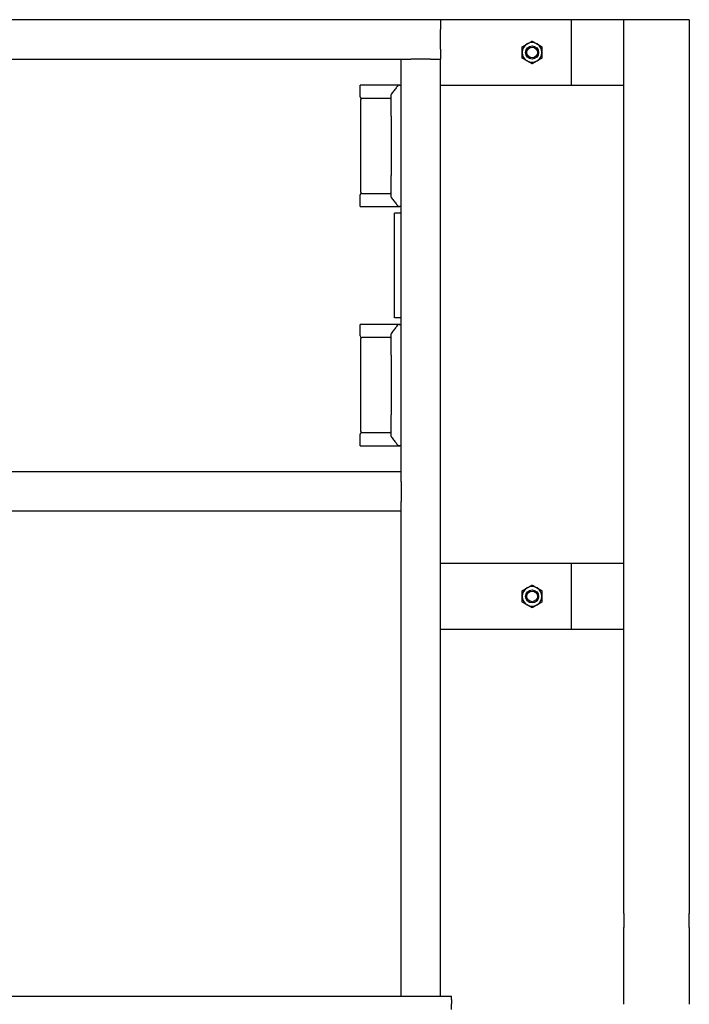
# Model space of a CAD drawing. Header units: inches. Extents: x 36 to 1719, y -84 to 1122.
# Tile 389 of 550: x 1055 to 1080, y 354 to 392. Entities that reach past the tile are written whole.
import ezdxf

# ---------------------------------------------------------------- set-up
doc = ezdxf.new("R2010")
doc.units = ezdxf.units.IN
doc.header["$LTSCALE"] = 48
doc.header["$MEASUREMENT"] = 0
doc.layers.add('Visible (ANSI)', color=7, linetype='Continuous', lineweight=30)

msp = doc.modelspace()

# ---------------------------------------------------------------- linework, layer by layer
at = {"layer": 'Visible (ANSI)'}
for p, q in [((1070.74768, 391.98443), (1031.24768, 391.98443)), ((1075.74768, 391.98443), (1070.74768, 391.98443)), ((1070.74768, 391.98443), (1070.74768, 391.60943)), ((1077.74768, 391.98443), (1075.74768, 391.98443)), ((1075.74768, 389.48443), (1075.74768, 391.98443)), ((1080.24768, 391.98443), (1077.74768, 391.98443)), ((1077.74768, 357.88976), (1077.74768, 391.98443)), ((1077.74768, 389.48443), (1077.74768, 391.98443)), ((1080.24768, 391.98443), (1080.24768, 357.88976)), ((1070.74768, 390.85943), (1070.74768, 391.60943)), ((1070.74768, 390.85943), (1070.74768, 390.48443)), ((1032.74768, 390.48443), (1069.24768, 390.48443)), ((1069.24768, 374.73443), (1069.24768, 390.48443)), ((1069.24768, 390.48443), (1069.62268, 390.48443)), ((1070.37268, 390.48443), (1069.62268, 390.48443)), ((1070.37268, 390.48443), (1070.74768, 390.48443)), ((1070.74768, 354.73443), (1070.74768, 390.48443)), ((1067.681, 389.04693), (1067.681, 389.48443)), ((1069.13622, 389.48443), (1067.681, 389.48443)), ((1068.87268, 388.30687), (1068.87268, 389.13095)), ((1069.13622, 389.48443), (1069.15262, 389.48443)), ((1069.20411, 389.48443), (1069.15262, 389.48443)), ((1069.20411, 389.48443), (1069.24768, 389.48443)), ((1070.74768, 389.48443), (1075.74768, 389.48443)), ((1075.74768, 389.48443), (1077.74768, 389.48443)), ((1067.71225, 385.40109), (1067.71225, 388.94276)), ((1068.58417, 388.98443), (1067.7435, 388.98443)), ((1068.83102, 388.98443), (1068.58417, 388.98443)), ((1068.87268, 388.30687), (1068.87268, 386.03698)), ((1068.87268, 385.2129), (1068.87268, 386.03698)), ((1067.681, 384.85943), (1067.681, 385.29693)), ((1067.7435, 385.35943), (1068.58417, 385.35943)), ((1068.58417, 385.35943), (1068.83102, 385.35943)), ((1067.681, 384.85943), (1069.13622, 384.85943)), ((1069.15262, 384.85943), (1069.13622, 384.85943)), ((1069.15262, 384.85943), (1069.20411, 384.85943)), ((1069.24768, 384.85943), (1069.20411, 384.85943)), ((1069.24768, 384.60943), (1068.99768, 384.60943)), ((1068.99768, 380.60943), (1068.99768, 384.60943)), ((1069.24768, 380.60943), (1068.99768, 380.60943)), ((1067.681, 379.92193), (1067.681, 380.35943)), ((1069.13622, 380.35943), (1067.681, 380.35943)), ((1069.13622, 380.35943), (1069.15262, 380.35943)), ((1069.20411, 380.35943), (1069.15262, 380.35943)), ((1069.20411, 380.35943), (1069.24768, 380.35943)), ((1067.71225, 376.27609), (1067.71225, 379.81776)), ((1068.58417, 379.85943), (1067.7435, 379.85943)), ((1068.83102, 379.85943), (1068.58417, 379.85943)), ((1068.87268, 379.18187), (1068.87268, 380.00595)), ((1068.87268, 379.18187), (1068.87268, 376.91198)), ((1068.87268, 376.0879), (1068.87268, 376.91198)), ((1067.681, 375.73443), (1067.681, 376.17193)), ((1067.7435, 376.23443), (1068.58417, 376.23443)), ((1068.58417, 376.23443), (1068.83102, 376.23443)), ((1067.681, 375.73443), (1069.13622, 375.73443)), ((1069.15262, 375.73443), (1069.13622, 375.73443)), ((1069.15262, 375.73443), (1069.20411, 375.73443)), ((1069.24768, 375.73443), (1069.20411, 375.73443)), ((1069.24768, 374.73443), (1032.74768, 374.73443)), ((1069.24768, 374.35943), (1069.24768, 374.73443)), ((1069.24768, 374.35943), (1069.24768, 373.60943)), ((1069.24768, 373.23443), (1069.24768, 373.60943)), ((1069.24768, 373.23443), (1032.74768, 373.23443)), ((1069.24768, 354.73443), (1069.24768, 373.23443)), ((1075.74768, 371.23443), (1070.74768, 371.23443)), ((1077.74768, 371.23443), (1075.74768, 371.23443)), ((1075.74768, 368.73443), (1075.74768, 371.23443)), ((1077.74768, 368.73443), (1077.74768, 371.23443)), ((1070.74768, 368.73443), (1075.74768, 368.73443)), ((1075.74768, 368.73443), (1077.74768, 368.73443)), ((1077.74768, 357.88976), (1077.74768, 357.35943)), ((1080.24768, 357.35943), (1080.24768, 357.88976)), ((1077.74768, 354.68893), (1077.74768, 357.35943)), ((1080.24768, 357.35943), (1080.24768, 354.68893)), ((1026.16768, 354.73443), (1071.16768, 354.73443)), ((1071.16768, 354.61341), (1071.16768, 354.73443)), ((1071.16768, 354.61341), (1071.16768, 354.44426)), ((1077.74768, 354.42377), (1077.74768, 354.68893)), ((1080.24768, 354.68893), (1080.24768, 354.42377)), ((1071.16768, 354.22832), (1071.16768, 354.44426))]:
    msp.add_line(p, q, dxfattribs=at)
for centre, radius in [((1074.24768, 390.73443), 0.25014), ((1074.24768, 390.73443), 0.25), ((1074.24768, 390.73443), 0.20281), ((1074.24768, 369.98443), 0.25014), ((1074.24768, 369.98443), 0.25), ((1074.24768, 369.98443), 0.20281)]:
    msp.add_circle(centre, radius, dxfattribs=at)
for centre, radius, start, end in [((1074.24768, 390.73443), 0.375, 120, 180), ((1074.24768, 390.73443), 0.375, 60, 120), ((1074.24768, 390.73443), 0.375, 0, 60), ((1074.24768, 390.73443), 0.375, 180, 240), ((1074.24768, 390.73443), 0.375, 300, 0), ((1074.24768, 390.73443), 0.375, 240, 300), ((1068.91435, 389.13095), 0.04167, 142.241974, 180), ((1069.15262, 389.44276), 0.04167, 90, 142.9307), ((1067.7435, 389.04693), 0.0625, 180, 270), ((1067.75392, 388.94276), 0.04167, 90, 180), ((1068.83102, 389.02609), 0.04167, 270, 0), ((1067.75392, 385.40109), 0.04167, 180, 270), ((1067.7435, 385.29693), 0.0625, 90, 180), ((1068.83102, 385.31776), 0.04167, 0, 90), ((1068.91435, 385.2129), 0.04167, 180, 217.758026), ((1069.15262, 384.90109), 0.04167, 217.0693, 270), ((1069.15262, 380.31776), 0.04167, 90, 142.9307), ((1067.7435, 379.92193), 0.0625, 180, 270), ((1067.75392, 379.81776), 0.04167, 90, 180), ((1068.83102, 379.90109), 0.04167, 270, 0), ((1068.91435, 380.00595), 0.04167, 142.241974, 180), ((1067.7435, 376.17193), 0.0625, 90, 180), ((1067.75392, 376.27609), 0.04167, 180, 270), ((1068.83102, 376.19276), 0.04167, 0, 90), ((1068.91435, 376.0879), 0.04167, 180, 217.758026), ((1069.15262, 375.77609), 0.04167, 217.0693, 270), ((1074.24768, 369.98443), 0.375, 60, 120), ((1074.24768, 369.98443), 0.375, 120, 180), ((1074.24768, 369.98443), 0.375, 180, 240), ((1074.24768, 369.98443), 0.375, 0, 60), ((1074.24768, 369.98443), 0.375, 300, 0), ((1074.24768, 369.98443), 0.375, 240, 300)]:
    msp.add_arc(centre, radius, start, end, dxfattribs=at)
for points in [[(1073.87268, 390.95093), (1073.97316, 391.00895), (1074.06018, 391.05919)], [(1074.06018, 391.05919), (1074.1472, 391.10943), (1074.24768, 391.16744)], [(1074.24768, 391.16744), (1074.34816, 391.10943), (1074.43518, 391.05919)], [(1074.43518, 391.05919), (1074.5222, 391.00895), (1074.62268, 390.95093)], [(1073.87268, 390.73443), (1073.87268, 390.83491), (1073.87268, 390.95093)], [(1073.87268, 390.51792), (1073.87268, 390.63395), (1073.87268, 390.73443)], [(1074.62268, 390.95093), (1074.62268, 390.83491), (1074.62268, 390.73443)], [(1074.62268, 390.73443), (1074.62268, 390.63395), (1074.62268, 390.51792)], [(1074.06018, 390.40967), (1073.97316, 390.45991), (1073.87268, 390.51792)], [(1074.24768, 390.30141), (1074.1472, 390.35943), (1074.06018, 390.40967)], [(1074.43518, 390.40967), (1074.34816, 390.35943), (1074.24768, 390.30141)], [(1074.62268, 390.51792), (1074.5222, 390.45991), (1074.43518, 390.40967)], [(1074.06018, 370.30919), (1074.1472, 370.35943), (1074.24768, 370.41744)], [(1074.24768, 370.41744), (1074.34816, 370.35943), (1074.43518, 370.30919)], [(1073.87268, 370.20093), (1073.97316, 370.25895), (1074.06018, 370.30919)], [(1073.87268, 369.98443), (1073.87268, 370.08491), (1073.87268, 370.20093)], [(1073.87268, 369.76792), (1073.87268, 369.88395), (1073.87268, 369.98443)], [(1074.43518, 370.30919), (1074.5222, 370.25895), (1074.62268, 370.20093)], [(1074.62268, 370.20093), (1074.62268, 370.08491), (1074.62268, 369.98443)], [(1074.62268, 369.98443), (1074.62268, 369.88395), (1074.62268, 369.76792)], [(1074.06018, 369.65967), (1073.97316, 369.70991), (1073.87268, 369.76792)], [(1074.24768, 369.55141), (1074.1472, 369.60943), (1074.06018, 369.65967)], [(1074.43518, 369.65967), (1074.34816, 369.60943), (1074.24768, 369.55141)], [(1074.62268, 369.76792), (1074.5222, 369.70991), (1074.43518, 369.65967)]]:
    msp.add_rational_spline(points, [1, 1.0379548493, 1], degree=2, dxfattribs=at)
for points, knots in [([(1069.11937, 389.46788), (1069.10573, 389.44982), (1069.09148, 389.43098), (1069.06198, 389.39207), (1069.04673, 389.37201), (1069.01545, 389.33093), (1068.99941, 389.30991), (1068.96669, 389.26714), (1068.95, 389.24539), (1068.91609, 389.20132), (1068.89886, 389.179), (1068.88141, 389.15647)], [0.39491662, 0.39491662, 0.39491662, 0.39491662, 0.6293434, 0.6293434, 0.86377019, 0.86377019, 1.09819697, 1.09819697, 1.33262375, 1.33262375, 1.56705053, 1.56705053, 1.56705053, 1.56705053]), ([(1069.17298, 389.47105), (1069.17302, 389.47108), (1069.17305, 389.47112), (1069.17696, 389.47516), (1069.18156, 389.47838), (1069.19163, 389.48291), (1069.197, 389.48418), (1069.20244, 389.4844)], [-0.0004125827, -0.0004125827, -0.0004125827, -0.0004125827, 0, 0, 0.0423918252, 0.0423918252, 0.0842937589, 0.0842937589, 0.0842937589, 0.0842937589]), ([(1068.88141, 385.18739), (1068.89886, 385.16485), (1068.91609, 385.14253), (1068.95, 385.09846), (1068.96669, 385.07671), (1068.99941, 385.03394), (1069.01545, 385.01293), (1069.04673, 384.97185), (1069.06198, 384.95178), (1069.09148, 384.91288), (1069.10573, 384.89403), (1069.11937, 384.87598)], [0.61128923, 0.61128923, 0.61128923, 0.61128923, 0.84571601, 0.84571601, 1.0801428, 1.0801428, 1.31456958, 1.31456958, 1.54899636, 1.54899636, 1.78342314, 1.78342314, 1.78342314, 1.78342314]), ([(1069.17298, 384.87281), (1069.17302, 384.87277), (1069.17305, 384.87273), (1069.17696, 384.8687), (1069.18156, 384.86547), (1069.19163, 384.86095), (1069.197, 384.85967), (1069.20244, 384.85946)], [-0.0846728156, -0.0846728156, -0.0846728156, -0.0846728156, -0.0842603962, -0.0842603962, -0.0418853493, -0.0418853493, 0, 0, 0, 0]), ([(1069.11937, 380.34288), (1069.10573, 380.32482), (1069.09148, 380.30598), (1069.06198, 380.26707), (1069.04673, 380.24701), (1069.01545, 380.20593), (1068.99941, 380.18491), (1068.96669, 380.14214), (1068.95, 380.12039), (1068.91609, 380.07632), (1068.89886, 380.054), (1068.88141, 380.03147)], [0.39491662, 0.39491662, 0.39491662, 0.39491662, 0.6293434, 0.6293434, 0.86377019, 0.86377019, 1.09819697, 1.09819697, 1.33262375, 1.33262375, 1.56705053, 1.56705053, 1.56705053, 1.56705053]), ([(1069.17298, 380.34605), (1069.17302, 380.34608), (1069.17305, 380.34612), (1069.17696, 380.35016), (1069.18156, 380.35338), (1069.19163, 380.35791), (1069.197, 380.35918), (1069.20244, 380.3594)], [-0.0004125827, -0.0004125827, -0.0004125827, -0.0004125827, 0, 0, 0.0423918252, 0.0423918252, 0.0842937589, 0.0842937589, 0.0842937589, 0.0842937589]), ([(1068.88141, 376.06239), (1068.89886, 376.03985), (1068.91609, 376.01753), (1068.95, 375.97346), (1068.96669, 375.95171), (1068.99941, 375.90894), (1069.01545, 375.88793), (1069.04673, 375.84685), (1069.06198, 375.82678), (1069.09148, 375.78788), (1069.10573, 375.76903), (1069.11937, 375.75098)], [0.61128923, 0.61128923, 0.61128923, 0.61128923, 0.84571601, 0.84571601, 1.0801428, 1.0801428, 1.31456958, 1.31456958, 1.54899636, 1.54899636, 1.78342314, 1.78342314, 1.78342314, 1.78342314]), ([(1069.17298, 375.74781), (1069.17302, 375.74777), (1069.17305, 375.74773), (1069.17696, 375.7437), (1069.18156, 375.74047), (1069.19163, 375.73595), (1069.197, 375.73467), (1069.20244, 375.73446)], [-0.0846728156, -0.0846728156, -0.0846728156, -0.0846728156, -0.0842603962, -0.0842603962, -0.0418853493, -0.0418853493, 0, 0, 0, 0])]:
    msp.add_open_spline(points, degree=3, knots=knots, dxfattribs=at)
for points in [[(1069.20244, 389.4844), (1069.20299, 389.48442), (1069.20355, 389.48443), (1069.20411, 389.48443)], [(1069.20411, 384.85943), (1069.20354, 384.85943), (1069.20299, 384.85944), (1069.20244, 384.85946)], [(1069.20244, 380.3594), (1069.20299, 380.35942), (1069.20355, 380.35943), (1069.20411, 380.35943)], [(1069.20411, 375.73443), (1069.20354, 375.73443), (1069.20299, 375.73444), (1069.20244, 375.73446)]]:
    msp.add_open_spline(points, degree=3, dxfattribs=at)

doc.saveas('drawing.dxf')
